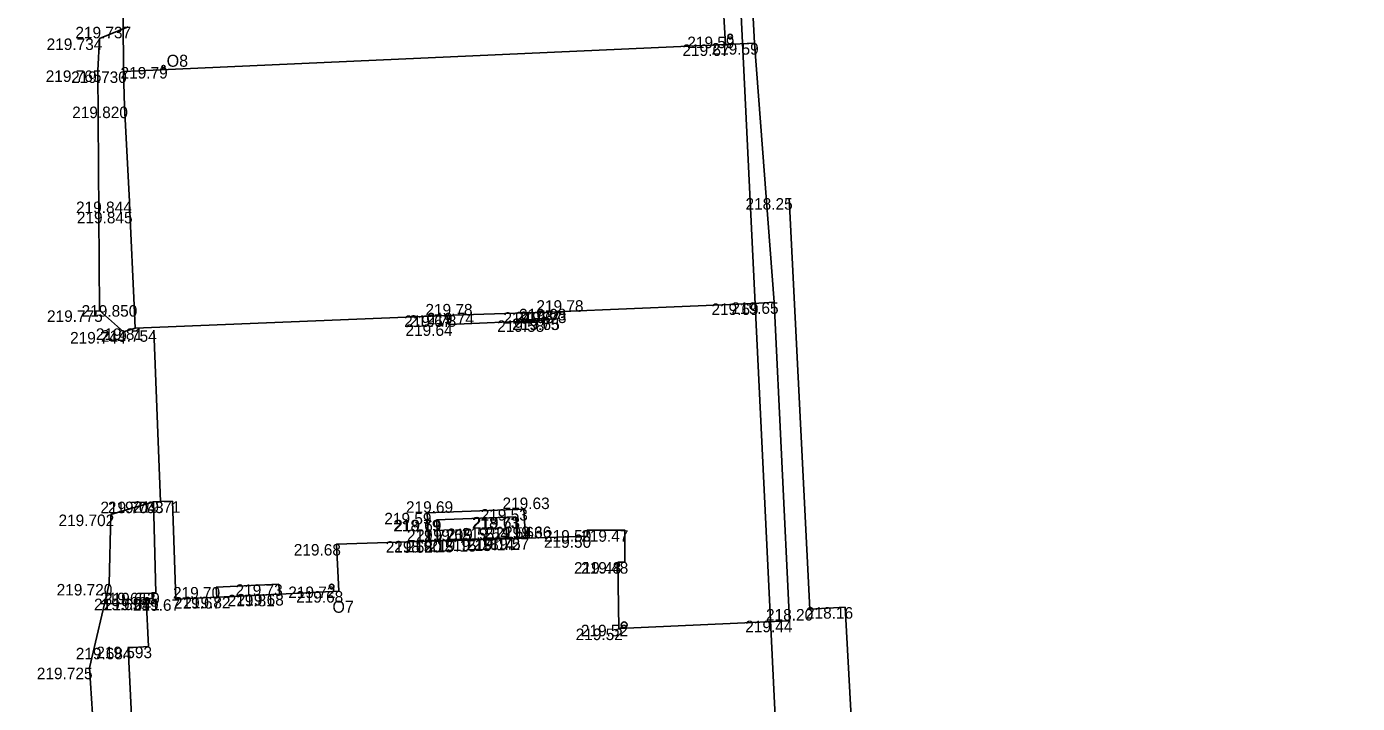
# Model space of a CAD drawing. Extents: x -599516 to -599132, y -1163668 to -1163119.
# Drawn here: x -599255.76 to -599221.12, y -1163283.96 to -1163266.34 of the extents above; entities that cross this region are included whole.
import ezdxf

# ---------------------------------------------------------------- set-up
doc = ezdxf.new("R2010")
doc.units = 0
for name, color, linetype in [('_ZEMERENI OBLAST', 7, 'Continuous'), ('Bod-oznac1', 7, 'Continuous'), ('Bod-oznac2', 7, 'Continuous'), ('Bod-vyska1', 7, 'Continuous'), ('Bod-vyska2', 7, 'Continuous'), ('Z_budovy-obvod', 7, 'Continuous'), ('Z_budovy-obvod-skryte-hrany', 7, 'Continuous'), ('Z_destove-svody-cislo-foto', 7, 'Continuous'), ('Z_destove-svody-obvod', 7, 'Continuous'), ('Z_jine-stavby', 7, 'Continuous'), ('Z_komunikace', 7, 'Continuous'), ('Z_vjezdy', 7, 'Continuous'), ('Z_zdi-ohradni', 7, 'Continuous'), ('Z_zdi-operna-zarubni', 7, 'Continuous'), ('Z_zdi-shora-neviditelna', 7, 'Continuous'), ('Z_zpevnene-plochy', 7, 'Continuous')]:
    doc.layers.add(name, color=color, linetype=linetype)

msp = doc.modelspace()

# ---------------------------------------------------------------- linework, layer by layer
at = {"layer": '_ZEMERENI OBLAST'}
msp.add_lwpolyline([(-599224.438, -1163495.846), (-599230.06, -1163390.87), (-599230.844, -1163376.763), (-599221.12, -1163376.319), (-599223.618, -1163350.986), (-599233.018, -1163351.47), (-599238.649, -1163235.236), (-599241.76, -1163178.74), (-599235.422, -1163177.496), (-599237.24, -1163165.98), (-599246.5, -1163164.914), (-599246.21, -1163173.61), (-599310.76, -1163161.2)], dxfattribs=at)
at = {"layer": 'Bod-oznac1'}
for p, q in [((-599253.116, -1163266.344), (-599253.116, -1163266.344)), ((-599253.855, -1163266.648), (-599253.855, -1163266.648)), ((-599237.445, -1163266.6), (-599237.445, -1163266.6)), ((-599236.814, -1163266.769), (-599236.814, -1163266.769)), ((-599237.57, -1163266.804), (-599237.57, -1163266.804)), ((-599253.901, -1163267.48), (-599253.901, -1163267.48)), ((-599252.193, -1163267.391), (-599252.193, -1163267.391)), ((-599253.232, -1163267.506), (-599253.232, -1163267.506)), ((-599253.205, -1163268.422), (-599253.205, -1163268.422)), ((-599253.08, -1163270.895), (-599253.08, -1163270.895)), ((-599235.907, -1163270.805), (-599235.907, -1163270.805)), ((-599253.069, -1163271.162), (-599253.069, -1163271.162)), ((-599253.854, -1163273.727), (-599253.854, -1163273.727)), ((-599252.96, -1163273.591), (-599252.96, -1163273.591)), ((-599236.828, -1163273.548), (-599236.828, -1163273.548)), ((-599236.297, -1163273.518), (-599236.297, -1163273.518)), ((-599244.812, -1163273.86), (-599244.812, -1163273.86)), ((-599244.671, -1163273.854), (-599244.671, -1163273.854)), ((-599242.382, -1163273.987), (-599242.382, -1163273.987)), ((-599242.217, -1163273.775), (-599242.217, -1163273.775)), ((-599241.992, -1163273.939), (-599241.992, -1163273.939)), ((-599241.992, -1163273.939), (-599241.992, -1163273.939)), ((-599241.924, -1163273.763), (-599241.924, -1163273.763)), ((-599241.802, -1163273.758), (-599241.802, -1163273.758)), ((-599253.233, -1163274.29), (-599253.233, -1163274.29)), ((-599252.931, -1163274.195), (-599252.931, -1163274.195)), ((-599252.441, -1163274.245), (-599252.441, -1163274.245)), ((-599244.769, -1163274.091), (-599244.769, -1163274.091)), ((-599252.457, -1163278.708), (-599252.457, -1163278.708)), ((-599252.274, -1163278.707), (-599252.274, -1163278.707)), ((-599251.956, -1163278.697), (-599251.956, -1163278.697)), ((-599242.812, -1163278.901), (-599242.812, -1163278.901)), ((-599253.559, -1163279.044), (-599253.559, -1163279.044)), ((-599245.33, -1163278.998), (-599245.33, -1163278.998)), ((-599245.083, -1163279.181), (-599245.083, -1163279.181)), ((-599245.083, -1163279.181), (-599245.083, -1163279.181)), ((-599243.026, -1163279.107), (-599243.026, -1163279.107)), ((-599243.026, -1163279.107), (-599243.026, -1163279.107)), ((-599241.165, -1163279.609), (-599241.165, -1163279.609)), ((-599241.164, -1163279.448), (-599241.164, -1163279.448)), ((-599240.182, -1163279.451), (-599240.182, -1163279.451)), ((-599247.687, -1163279.811), (-599247.687, -1163279.811)), ((-599245.293, -1163279.738), (-599245.293, -1163279.738)), ((-599245.055, -1163279.729), (-599245.055, -1163279.729)), ((-599244.849, -1163279.728), (-599244.849, -1163279.728)), ((-599244.249, -1163279.707), (-599244.249, -1163279.707)), ((-599243.86, -1163279.693), (-599243.86, -1163279.693)), ((-599243.26, -1163279.672), (-599243.26, -1163279.672)), ((-599242.998, -1163279.665), (-599242.998, -1163279.665)), ((-599242.774, -1163279.656), (-599242.774, -1163279.656)), ((-599240.37, -1163280.283), (-599240.37, -1163280.283)), ((-599240.185, -1163280.281), (-599240.185, -1163280.281)), ((-599253.607, -1163280.851), (-599253.607, -1163280.851)), ((-599250.819, -1163280.93), (-599250.819, -1163280.93)), ((-599249.189, -1163280.859), (-599249.189, -1163280.859)), ((-599247.816, -1163280.918), (-599247.816, -1163280.918)), ((-599252.645, -1163281.233), (-599252.645, -1163281.233)), ((-599252.492, -1163281.079), (-599252.492, -1163281.079)), ((-599252.482, -1163281.234), (-599252.482, -1163281.234)), ((-599252.396, -1163281.081), (-599252.396, -1163281.081)), ((-599251.871, -1163281.249), (-599251.871, -1163281.249)), ((-599250.804, -1163281.193), (-599250.804, -1163281.193)), ((-599250.55, -1163281.184), (-599250.55, -1163281.184)), ((-599249.501, -1163281.133), (-599249.501, -1163281.133)), ((-599249.173, -1163281.111), (-599249.173, -1163281.111)), ((-599249.173, -1163281.114), (-599249.173, -1163281.114)), ((-599247.627, -1163281.037), (-599247.627, -1163281.037)), ((-599235.375, -1163281.503), (-599235.375, -1163281.503)), ((-599234.449, -1163281.454), (-599234.449, -1163281.454)), ((-599240.339, -1163282.012), (-599240.339, -1163282.012)), ((-599240.203, -1163281.913), (-599240.203, -1163281.913)), ((-599235.902, -1163281.807), (-599235.902, -1163281.807)), ((-599253.11, -1163282.513), (-599253.11, -1163282.513)), ((-599252.586, -1163282.483), (-599252.586, -1163282.483)), ((-599254.121, -1163283.03), (-599254.121, -1163283.03))]:
    msp.add_line(p, q, dxfattribs=at)
at = {"layer": 'Bod-oznac2'}
for p, q in [((-599244.812, -1163273.86), (-599244.812, -1163273.86)), ((-599242.382, -1163273.987), (-599242.382, -1163273.987)), ((-599241.924, -1163273.763), (-599241.924, -1163273.763)), ((-599244.769, -1163274.091), (-599244.769, -1163274.091)), ((-599242.812, -1163278.901), (-599242.812, -1163278.901)), ((-599245.33, -1163278.998), (-599245.33, -1163278.998)), ((-599245.293, -1163279.738), (-599245.293, -1163279.738)), ((-599245.055, -1163279.729), (-599245.055, -1163279.729)), ((-599244.849, -1163279.728), (-599244.849, -1163279.728)), ((-599244.249, -1163279.707), (-599244.249, -1163279.707)), ((-599243.86, -1163279.693), (-599243.86, -1163279.693)), ((-599243.26, -1163279.672), (-599243.26, -1163279.672)), ((-599242.998, -1163279.665), (-599242.998, -1163279.665)), ((-599242.774, -1163279.656), (-599242.774, -1163279.656))]:
    msp.add_line(p, q, dxfattribs=at)
at = {"layer": 'Z_budovy-obvod'}
for p, q in [((-599236.297, -1163273.518), (-599236.814, -1163266.769)), ((-599237.57, -1163266.804), (-599253.232, -1163267.506)), ((-599236.828, -1163273.548), (-599236.297, -1163273.518)), ((-599234.449, -1163281.454), (-599235.375, -1163281.503))]:
    msp.add_line(p, q, dxfattribs=at)
for points in [[(-599236.814, -1163266.769), (-599237.57, -1163266.804)], [(-599253.232, -1163267.506), (-599253.205, -1163268.422), (-599253.08, -1163270.895), (-599253.069, -1163271.162), (-599252.96, -1163273.591), (-599252.931, -1163274.195)], [(-599244.671, -1163273.854), (-599242.217, -1163273.775), (-599241.924, -1163273.763), (-599241.924, -1163273.763), (-599241.802, -1163273.758), (-599236.828, -1163273.548)], [(-599244.671, -1163273.854), (-599244.812, -1163273.86), (-599244.812, -1163273.86), (-599252.931, -1163274.195)], [(-599241.165, -1163279.609), (-599242.774, -1163279.656), (-599242.774, -1163279.656), (-599245.293, -1163279.738), (-599245.293, -1163279.738), (-599247.687, -1163279.811), (-599247.627, -1163281.037), (-599249.173, -1163281.114), (-599251.871, -1163281.249)], [(-599241.165, -1163279.609), (-599241.164, -1163279.448), (-599240.182, -1163279.451), (-599240.185, -1163280.281), (-599240.37, -1163280.283)], [(-599235.902, -1163281.807), (-599240.339, -1163282.012), (-599240.37, -1163280.283)], [(-599252.482, -1163281.234), (-599252.645, -1163281.233), (-599252.586, -1163282.483), (-599253.11, -1163282.513), (-599252.704, -1163290.848)], [(-599234.449, -1163281.454), (-599233.984, -1163290.018)]]:
    msp.add_lwpolyline(points, dxfattribs=at)
at = {"layer": 'Z_budovy-obvod-skryte-hrany'}
for p, q in [((-599244.249, -1163279.707), (-599244.849, -1163279.728)), ((-599244.849, -1163279.728), (-599244.249, -1163279.707)), ((-599243.26, -1163279.672), (-599243.86, -1163279.693)), ((-599243.86, -1163279.693), (-599243.26, -1163279.672))]:
    msp.add_line(p, q, dxfattribs=at)
at = {"layer": 'Z_destove-svody-obvod'}
for centre, radius in [((-599237.445, -1163266.6), 0.06), ((-599252.193, -1163267.391), 0.04), ((-599247.816, -1163280.918), 0.06), ((-599240.203, -1163281.913), 0.075)]:
    msp.add_circle(centre, radius, dxfattribs=at)
at = {"layer": 'Z_jine-stavby'}
msp.add_lwpolyline([(-599237.57, -1163266.804), (-599237.875, -1163261.451), (-599253.271, -1163261.981)], dxfattribs=at)
at = {"layer": 'Z_komunikace'}
for points in [[(-599252.931, -1163274.195), (-599253.233, -1163274.29), (-599253.854, -1163273.727), (-599253.901, -1163267.48), (-599253.855, -1163266.648), (-599253.116, -1163266.344)], [(-599252.457, -1163278.708), (-599253.559, -1163279.044)], [(-599252.704, -1163290.848), (-599253.279, -1163290.814), (-599253.691, -1163287.128), (-599253.861, -1163287.024), (-599254.121, -1163283.03), (-599253.607, -1163280.851), (-599253.559, -1163279.044)]]:
    msp.add_lwpolyline(points, dxfattribs=at)
at = {"layer": 'Z_vjezdy'}
for p, q in [((-599253.205, -1163268.422), (-599253.08, -1163270.895)), ((-599253.069, -1163271.162), (-599252.96, -1163273.591)), ((-599241.802, -1163273.758), (-599236.828, -1163273.548)), ((-599249.501, -1163281.133), (-599250.55, -1163281.184))]:
    msp.add_line(p, q, dxfattribs=at)
for points in [[(-599253.271, -1163261.981), (-599253.232, -1163267.506)], [(-599244.671, -1163273.854), (-599242.217, -1163273.775)], [(-599252.441, -1163274.245), (-599252.274, -1163278.707)]]:
    msp.add_lwpolyline(points, dxfattribs=at)
at = {"layer": 'Z_zdi-ohradni'}
for p in [(-599252.274, -1163278.707), (-599251.871, -1163281.249)]:
    msp.add_line(p, (-599251.956, -1163278.697), dxfattribs=at)
for points in [[(-599238.645, -1163233.794), (-599238.135, -1163242.27), (-599237.294, -1163257.557), (-599236.814, -1163266.769)], [(-599235.375, -1163281.503), (-599235.907, -1163270.805)], [(-599236.297, -1163273.518), (-599235.902, -1163281.807)], [(-599252.274, -1163278.707), (-599252.457, -1163278.708), (-599252.396, -1163281.081), (-599252.492, -1163281.079), (-599252.482, -1163281.234)]]:
    msp.add_lwpolyline(points, dxfattribs=at)
at = {"layer": 'Z_zdi-operna-zarubni'}
for p, q in [((-599245.083, -1163279.181), (-599243.026, -1163279.107)), ((-599245.055, -1163279.729), (-599245.083, -1163279.181)), ((-599243.026, -1163279.107), (-599242.998, -1163279.665))]:
    msp.add_line(p, q, dxfattribs=at)
at = {"layer": 'Z_zdi-shora-neviditelna'}
msp.add_lwpolyline([(-599245.055, -1163279.729), (-599245.083, -1163279.181), (-599243.026, -1163279.107), (-599242.998, -1163279.665)], dxfattribs=at)
at = {"layer": 'Z_zpevnene-plochy'}
for p, q in [((-599244.769, -1163274.091), (-599244.812, -1163273.86)), ((-599242.812, -1163278.901), (-599245.33, -1163278.998)), ((-599242.774, -1163279.656), (-599242.812, -1163278.901)), ((-599245.33, -1163278.998), (-599245.293, -1163279.738)), ((-599249.189, -1163280.859), (-599250.819, -1163280.93)), ((-599250.819, -1163280.93), (-599250.804, -1163281.193)), ((-599249.189, -1163280.859), (-599249.173, -1163281.111))]:
    msp.add_line(p, q, dxfattribs=at)
for points in [[(-599244.812, -1163273.86), (-599244.769, -1163274.091), (-599242.382, -1163273.987), (-599241.992, -1163273.939), (-599241.924, -1163273.763)], [(-599244.769, -1163274.091), (-599242.382, -1163273.987), (-599241.992, -1163273.939), (-599241.924, -1163273.763)], [(-599242.774, -1163279.656), (-599242.812, -1163278.901), (-599245.33, -1163278.998), (-599245.293, -1163279.738)]]:
    msp.add_lwpolyline(points, dxfattribs=at)

# ---------------------------------------------------------------- texts
at = {"layer": 'Bod-vyska1'}
for s, p in [('219.737', (-599254.486, -1163266.644)), ('219.734', (-599255.234, -1163266.948)), ('219.67', (-599238.687, -1163267.104)), ('219.59', (-599238.56, -1163266.9)), ('219.59', (-599237.929, -1163267.069)), ('219.765', (-599255.258, -1163267.78)), ('219.79', (-599253.31, -1163267.691)), ('219.730', (-599254.598, -1163267.806)), ('219.820', (-599254.569, -1163268.722)), ('219.844', (-599254.469, -1163271.195)), ('218.25', (-599237.045, -1163271.105)), ('219.845', (-599254.447, -1163271.462)), ('219.775', (-599255.224, -1163274.027)), ('219.850', (-599254.324, -1163273.891)), ('219.69', (-599237.932, -1163273.848)), ('219.65', (-599237.412, -1163273.818)), ('219.67', (-599245.929, -1163274.16)), ('219.78', (-599245.799, -1163274.154)), ('219.58', (-599243.508, -1163274.287)), ('219.78', (-599243.345, -1163274.075)), ('219.75', (-599243.12, -1163274.239)), ('219.65', (-599243.107, -1163274.239)), ('219.67', (-599243.041, -1163274.063)), ('219.73', (-599242.93, -1163274.058)), ('219.744', (-599254.624, -1163274.59)), ('219.81', (-599253.953, -1163274.495)), ('219.754', (-599253.82, -1163274.545)), ('219.64', (-599245.895, -1163274.391)), ('219.704', (-599253.834, -1163279.008)), ('219.703', (-599253.64, -1163279.007)), ('219.71', (-599252.98, -1163278.997)), ('219.53', (-599243.938, -1163279.201)), ('219.702', (-599254.925, -1163279.344)), ('219.59', (-599246.445, -1163279.298)), ('218.79', (-599246.211, -1163279.481)), ('219.69', (-599246.187, -1163279.481)), ('218.73', (-599244.165, -1163279.407)), ('219.63', (-599244.141, -1163279.407)), ('219.50', (-599242.289, -1163279.909)), ('219.50', (-599242.288, -1163279.748)), ('219.47', (-599241.321, -1163279.751)), ('219.68', (-599248.802, -1163280.111)), ('219.62', (-599246.408, -1163280.038)), ('218.80', (-599246.191, -1163280.029)), ('219.15', (-599245.871, -1163280.028)), ('219.15', (-599245.271, -1163280.007)), ('219.15', (-599244.882, -1163279.993)), ('219.14', (-599244.294, -1163279.972)), ('218.72', (-599244.137, -1163279.965)), ('219.57', (-599243.902, -1163279.956)), ('219.48', (-599241.508, -1163280.583)), ('219.48', (-599241.323, -1163280.581)), ('219.720', (-599254.973, -1163281.151)), ('219.70', (-599251.945, -1163281.23)), ('219.73', (-599250.317, -1163281.159)), ('219.72', (-599248.944, -1163281.218)), ('219.655', (-599254, -1163281.533)), ('219.653', (-599253.847, -1163281.379)), ('219.641', (-599253.744, -1163281.534)), ('219.659', (-599253.74, -1163281.381)), ('219.67', (-599252.988, -1163281.549)), ('219.67', (-599251.921, -1163281.493)), ('219.82', (-599251.676, -1163281.484)), ('219.81', (-599250.523, -1163281.433)), ('219.68', (-599250.288, -1163281.411)), ('219.68', (-599250.288, -1163281.414)), ('219.68', (-599248.742, -1163281.337)), ('218.20', (-599236.511, -1163281.803)), ('218.16', (-599235.471, -1163281.754)), ('219.52', (-599241.465, -1163282.312)), ('219.52', (-599241.329, -1163282.213)), ('219.44', (-599237.051, -1163282.107)), ('219.684', (-599254.476, -1163282.813)), ('219.593', (-599253.941, -1163282.783)), ('219.725', (-599255.489, -1163283.33))]:
    msp.add_text(s, height=0.3, dxfattribs=at).set_placement(p)
at = {"layer": 'Bod-vyska2'}
for s, p in [('219.78', (-599245.376, -1163273.86)), ('219.68', (-599242.939, -1163273.987)), ('219.78', (-599242.488, -1163273.763)), ('219.74', (-599245.339, -1163274.091)), ('219.69', (-599245.882, -1163278.998)), ('219.63', (-599243.369, -1163278.901)), ('219.72', (-599245.857, -1163279.738)), ('219.70', (-599245.618, -1163279.729)), ('219.55', (-599245.412, -1163279.728)), ('219.55', (-599244.812, -1163279.707)), ('219.54', (-599244.429, -1163279.693)), ('219.54', (-599243.829, -1163279.672)), ('219.63', (-599243.555, -1163279.665)), ('219.66', (-599243.326, -1163279.656))]:
    msp.add_text(s, height=0.3, dxfattribs=at).set_placement(p)
at = {"layer": 'Z_destove-svody-cislo-foto'}
for s, p in [('O8', (-599252.11, -1163267.385)), ('O7', (-599247.796, -1163281.601))]:
    msp.add_text(s, height=0.3125, dxfattribs=at).set_placement(p)

doc.saveas('drawing.dxf')
